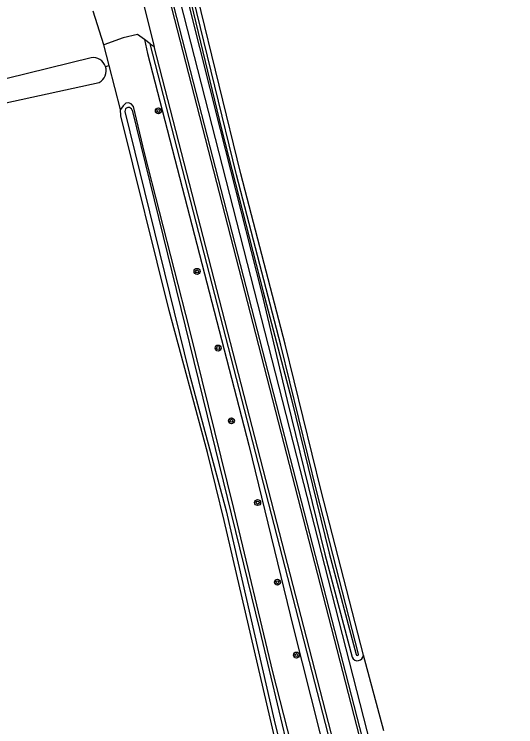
# Model space of a CAD drawing. Extents: x 140000 to 143000, y 403500 to 406000.
# Drawn here: x 141438 to 141505, y 405210.7 to 405306 of the extents above; entities that cross this region are included whole.
import ezdxf

# ---------------------------------------------------------------- set-up
doc = ezdxf.new("R2010")
doc.units = 0
for name, color, linetype in [('gg-knt-bronhoudergrens', 7, 'Continuous'), ('gg-knt-verharding', 7, 'Continuous'), ('gg-kntw-bovenkant insteek waterloop', 7, 'Continuous'), ('gg-kntw-waterlijn', 7, 'Continuous'), ('gt-grn-vlakafsluiter', 7, 'Continuous'), ('gt-symb-boom', 7, 'Continuous')]:
    doc.layers.add(name, color=color, linetype=linetype)

# ---------------------------------------------------------------- blocks, each defined once
blk = doc.blocks.new('gt0-BOOM')
at = {"layer": 'gt-symb-boom'}
for radius in [0.4, 0.2]:
    blk.add_circle((0, 0), radius, dxfattribs=at)

msp = doc.modelspace()

# ---------------------------------------------------------------- linework, layer by layer
at = {"layer": 'gg-knt-bronhoudergrens'}
msp.add_line((141452.213, 405293.217), (141450.682, 405299.092), dxfattribs=at)
at = {"layer": 'gg-knt-verharding'}
for p, q in [((141454.272, 405311.243), (141456.687, 405301.646)), ((141449.957, 405301.874), (141448.544, 405306.353)), ((141456.174, 405301.996), (141455.405, 405302.563)), ((141456.174, 405301.996), (141456.687, 405301.646)), ((141450.201, 405298.951), (141450.682, 405299.092))]:
    msp.add_line(p, q, dxfattribs=at)
for points in [[(141503.567, 405138.237), (141457.388, 405318.785), (141451.141, 405342.995), (141450.224, 405346.572), (141449.245, 405351.029), (141448.645, 405355.763), (141448.508, 405359.032), (141448.292, 405362.598), (141448.414, 405366.301), (141448.661, 405369.815), (141448.905, 405372.132), (141449.056, 405374.23)], [(141447.837, 405372.522), (141447.561, 405369.911), (141447.312, 405366.357), (141447.188, 405362.583), (141447.406, 405358.976), (141447.544, 405355.67), (141448.157, 405350.841), (141449.15, 405346.317), (141450.071, 405342.727), (141456.028, 405318.434), (141502.084, 405139.545), (141502.301, 405138.876)], [(141502.681, 405138.634), (141456.411, 405318.53), (141450.452, 405342.83)], [(141455.405, 405302.563), (141454.476, 405303.248), (141452.583, 405302.814), (141449.957, 405301.874)], [(141455.405, 405302.563), (141455.83, 405300.713), (141469.334, 405248.34), (141475.295, 405223.813), (141481.155, 405200.693), (141503.097, 405116.328), (141503.709, 405112.781), (141504.317, 405109), (141504.426, 405107.591)], [(141504.754, 405112.126), (141504.661, 405112.85), (141503.862, 405116.481), (141482.122, 405201.29), (141456.174, 405301.996)], [(141505.002, 405112.175), (141504.894, 405112.855), (141504.261, 405116.576), (141482.519, 405201.392), (141456.687, 405301.646)]]:
    msp.add_lwpolyline(points, dxfattribs=at)
at = {"layer": 'gg-kntw-bovenkant insteek waterloop'}
for points in [[(141452.503, 405344.063), (141452.706, 405343.158), (141455.53, 405330.59), (141460.004, 405312.507), (141465.521, 405290.56), (141471.058, 405268.802), (141474.449, 405254.289), (141479.479, 405233.741), (141483.156, 405219.974)], [(141484.647, 405220.266), (141479, 405242.247), (141474.184, 405261.835), (141468.287, 405284.615), (141462.512, 405308.358), (141457.63, 405328.593), (141454.678, 405343.046)], [(141448.281, 405300.146), (141425.603, 405294.577), (141397.124, 405288.628), (141394.148, 405288.064)], [(141370.794, 405279.081), (141374.104, 405280.425), (141449.342, 405296.844)], [(141490.236, 405146.253), (141486.867, 405159.875), (141478.872, 405193.308), (141472.569, 405218.031), (141467.325, 405239.874), (141461.401, 405263.888), (141455.417, 405287.421), (141453.946, 405293.623), (141453.631, 405293.977), (141453.296, 405294.101), (141452.919, 405294.057), (141452.566, 405293.7), (141452.213, 405293.217)], [(141476.385, 405194.563), (141474.142, 405203.404), (141466.057, 405238.258), (141463.84, 405247.363), (141458.714, 405266.342), (141452.258, 405292.381), (141452.213, 405293.217)]]:
    msp.add_lwpolyline(points, dxfattribs=at)
for centre, radius, start, end in [((141448.529, 405298.404), 1.76, 18.11763, 98.08644), ((141448.529, 405298.404), 1.759, 297.52886, 18.11081), ((141483.868, 405220.289), 0.779, 203.87508, 358.28625)]:
    msp.add_arc(centre, radius, start, end, dxfattribs=at)
at = {"layer": 'gg-kntw-waterlijn'}
for points in [[(141453.102, 405344.131), (141456.114, 405330.728), (141460.38, 405312.6), (141465.704, 405290.606), (141471.259, 405268.855), (141475.033, 405254.429), (141480.06, 405233.89), (141483.672, 405220.368)], [(141483.996, 405220.389), (141478.418, 405242.101), (141473.602, 405261.688), (141467.705, 405284.469), (141461.929, 405308.217), (141457.044, 405328.463), (141454.125, 405343.617), (141454.62, 405343.577)], [(141453.777, 405293.123), (141463.799, 405252.276), (141470.789, 405223.678), (141477.225, 405196.518), (141489.503, 405146.814)], [(141452.797, 405292.937), (141461.4, 405257.986), (141466.308, 405239.575), (141472.752, 405211.575), (141483.092, 405169.544), (141488.401, 405146.538)]]:
    msp.add_lwpolyline(points, dxfattribs=at)
for centre, radius, start, end in [((141453.294, 405292.991), 0.5, 15.24003, 186.25334), ((141483.833, 405220.389), 0.163, 187.5855, 359.83136)]:
    msp.add_arc(centre, radius, start, end, dxfattribs=at)
at = {"layer": 'gt-grn-vlakafsluiter'}
for p, q in [((141450.682, 405299.092), (141449.957, 405301.874)), ((141487.36, 405210.158), (141484.647, 405220.266))]:
    msp.add_line(p, q, dxfattribs=at)

# ---------------------------------------------------------------- block references
at = {"layer": 'gt-symb-boom'}
for p in [(141457.271, 405293.037), (141462.434, 405271.568), (141465.25, 405261.324), (141467.025, 405251.593), (141470.523, 405240.663), (141473.17, 405230.016), (141475.712, 405220.27)]:
    msp.add_blockref('gt0-BOOM', p, dxfattribs=at)

doc.saveas('drawing.dxf')
